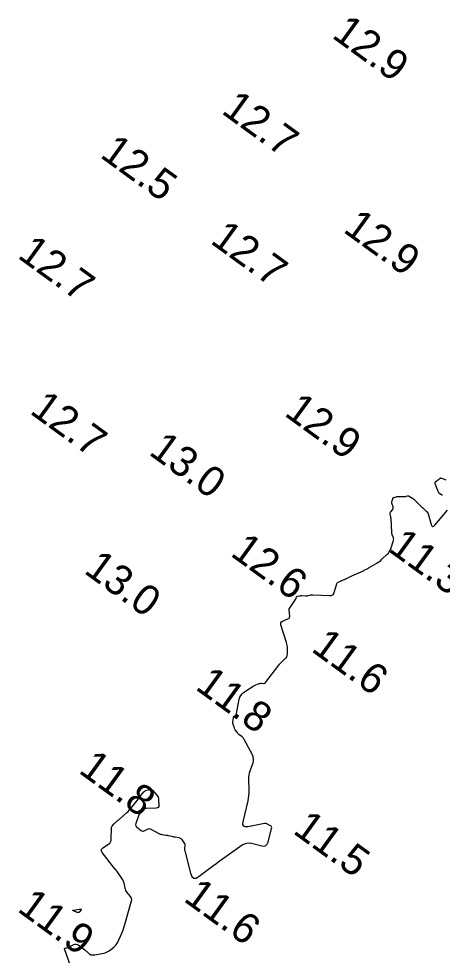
# Model space of a CAD drawing. Extents: x 815352 to 820877, y 582403 to 597439.
# Drawn here: x 819081.2 to 819151.5, y 587409 to 587564.4 of the extents above; entities that cross this region are included whole.
import ezdxf

# ---------------------------------------------------------------- set-up
doc = ezdxf.new("R2010")
doc.units = 0
doc.layers.add('V-CONT-EL12', color=7, linetype='Continuous')
doc.layers.add('V-TOPO-SOUN', color=7, linetype='Continuous')

msp = doc.modelspace()

# ---------------------------------------------------------------- linework, layer by layer
at = {"layer": 'V-CONT-EL12'}
for points in [[(819151.56, 587485.39), (819151.52, 587485.38), (819151.49, 587485.39), (819151.45, 587485.4), (819151.42, 587485.41), (819151.13, 587485.56), (819151.08, 587485.59), (819151.03, 587485.64), (819151, 587485.68), (819150.97, 587485.74), (819150.52, 587486.81), (819150.49, 587486.88), (819150.47, 587486.95), (819150.44, 587487.02), (819150.42, 587487.09), (819150.34, 587487.38), (819150.33, 587487.45), (819150.35, 587487.51), (819150.38, 587487.57), (819150.43, 587487.61), (819150.76, 587487.84), (819150.81, 587487.87), (819150.86, 587487.91), (819150.92, 587487.95), (819150.97, 587487.99), (819151.17, 587488.16), (819151.22, 587488.2), (819151.28, 587488.21), (819151.33, 587488.22), (819151.39, 587488.2), (819152.12, 587487.92)], [(819090.14, 587406.33), (819088.82, 587410.04), (819088.81, 587410.1), (819088.82, 587410.14), (819088.84, 587410.17), (819088.89, 587410.19), (819089.13, 587410.23), (819089.19, 587410.25), (819089.25, 587410.27), (819089.31, 587410.29), (819089.36, 587410.31), (819090.35, 587410.78), (819090.53, 587410.84), (819090.7, 587410.85), (819090.87, 587410.81), (819091.04, 587410.71), (819092.16, 587409.91), (819092.25, 587409.84), (819092.34, 587409.76), (819092.43, 587409.68), (819092.51, 587409.6), (819092.89, 587409.22), (819092.96, 587409.17), (819093.02, 587409.13), (819093.09, 587409.1), (819093.17, 587409.09), (819093.5, 587409.06), (819093.58, 587409.06), (819093.66, 587409.06), (819093.75, 587409.07), (819093.83, 587409.08), (819095.31, 587409.35), (819095.55, 587409.41), (819095.77, 587409.49), (819095.99, 587409.6), (819096.19, 587409.74), (819096.98, 587410.34), (819097.16, 587410.5), (819097.32, 587410.68), (819097.46, 587410.87), (819097.58, 587411.09), (819098.31, 587412.69), (819098.46, 587413.04), (819098.59, 587413.39), (819098.71, 587413.75), (819098.82, 587414.11), (819099.92, 587418.02), (819099.95, 587418.22), (819099.93, 587418.41), (819099.87, 587418.59), (819099.76, 587418.76), (819099.22, 587419.43), (819099.1, 587419.59), (819099, 587419.77), (819098.93, 587419.95), (819098.87, 587420.15), (819098.69, 587420.95), (819098.64, 587421.15), (819098.56, 587421.33), (819098.48, 587421.52), (819098.37, 587421.69), (819097.54, 587422.91), (819097.51, 587422.95), (819097.48, 587422.99), (819097.45, 587423.02), (819097.42, 587423.05), (819097.29, 587423.19), (819097.25, 587423.22), (819097.22, 587423.25), (819097.19, 587423.29), (819097.16, 587423.32), (819095.05, 587426.06), (819094.93, 587426.27), (819094.91, 587426.47), (819094.99, 587426.65), (819095.17, 587426.82), (819096.1, 587427.46), (819096.3, 587427.63), (819096.45, 587427.84), (819096.53, 587428.07), (819096.57, 587428.34), (819096.59, 587430.1), (819096.6, 587430.19), (819096.62, 587430.28), (819096.66, 587430.36), (819096.71, 587430.44), (819096.94, 587430.73), (819097, 587430.81), (819097.07, 587430.88), (819097.13, 587430.94), (819097.21, 587431), (819097.56, 587431.29), (819097.65, 587431.35), (819097.73, 587431.42), (819097.81, 587431.49), (819097.89, 587431.56), (819099.14, 587432.67), (819099.37, 587432.88), (819099.59, 587433.11), (819099.8, 587433.34), (819100, 587433.59), (819101.06, 587434.98), (819101.17, 587435.11), (819101.28, 587435.25), (819101.38, 587435.38), (819101.49, 587435.51), (819101.97, 587436.1), (819102.07, 587436.19), (819102.17, 587436.27), (819102.29, 587436.34), (819102.42, 587436.38), (819102.96, 587436.52), (819103.09, 587436.54), (819103.2, 587436.52), (819103.31, 587436.47), (819103.41, 587436.38), (819104.11, 587435.58), (819104.24, 587435.41), (819104.33, 587435.22), (819104.39, 587435.02), (819104.42, 587434.8), (819104.46, 587433.88), (819104.44, 587433.68), (819104.36, 587433.54), (819104.22, 587433.45), (819104.02, 587433.41), (819102.34, 587433.37), (819102.18, 587433.35), (819102.03, 587433.29), (819101.89, 587433.21), (819101.78, 587433.09), (819101.34, 587432.56), (819101.24, 587432.43), (819101.15, 587432.28), (819101.07, 587432.13), (819101.01, 587431.97), (819100.63, 587430.85), (819100.6, 587430.67), (819100.62, 587430.51), (819100.69, 587430.36), (819100.82, 587430.24), (819101.54, 587429.71), (819101.66, 587429.64), (819101.79, 587429.61), (819101.92, 587429.62), (819102.05, 587429.67), (819102.59, 587429.95), (819102.73, 587430.01), (819102.86, 587430.02), (819103, 587430.01), (819103.13, 587429.95), (819104.58, 587429.18), (819104.69, 587429.12), (819104.81, 587429.08), (819104.94, 587429.04), (819105.06, 587429.02), (819105.58, 587428.95), (819105.7, 587428.94), (819105.83, 587428.91), (819105.96, 587428.89), (819106.09, 587428.86), (819106.62, 587428.74), (819106.76, 587428.71), (819106.89, 587428.68), (819107.02, 587428.66), (819107.15, 587428.64), (819107.76, 587428.54), (819107.89, 587428.5), (819108.02, 587428.45), (819108.13, 587428.36), (819108.22, 587428.26), (819108.69, 587427.6), (819108.75, 587427.51), (819108.78, 587427.41), (819108.8, 587427.31), (819108.79, 587427.2), (819108.73, 587426.77), (819108.72, 587426.66), (819108.73, 587426.55), (819108.74, 587426.44), (819108.76, 587426.34), (819109.73, 587422.6), (819109.95, 587422.07), (819110.26, 587421.81), (819110.66, 587421.82), (819111.16, 587422.1), (819113.36, 587423.77), (819113.91, 587424.18), (819114.47, 587424.59), (819115.02, 587424.99), (819115.59, 587425.39), (819118.31, 587427.31), (819118.67, 587427.51), (819119.05, 587427.63), (819119.45, 587427.65), (819119.86, 587427.59), (819121.56, 587427.15), (819121.94, 587427.11), (819122.24, 587427.2), (819122.47, 587427.42), (819122.61, 587427.78), (819123.19, 587430.06), (819123.21, 587430.19), (819123.18, 587430.31), (819123.12, 587430.4), (819123.01, 587430.48), (819122.52, 587430.76), (819122.39, 587430.82), (819122.26, 587430.85), (819122.13, 587430.86), (819121.99, 587430.85), (819119.25, 587430.33), (819118.82, 587430.31), (819118.55, 587430.44), (819118.43, 587430.71), (819118.47, 587431.14), (819119.29, 587434.65), (819119.37, 587435.07), (819119.43, 587435.5), (819119.45, 587435.92), (819119.45, 587436.35), (819119.4, 587438.23), (819119.41, 587438.58), (819119.45, 587438.93), (819119.52, 587439.27), (819119.62, 587439.61), (819120.1, 587440.96), (819120.18, 587441.29), (819120.2, 587441.62), (819120.14, 587441.94), (819120.01, 587442.26), (819118.65, 587444.81), (819118.58, 587444.93), (819118.49, 587445.05), (819118.39, 587445.16), (819118.28, 587445.25), (819117.77, 587445.64), (819117.68, 587445.72), (819117.59, 587445.81), (819117.51, 587445.9), (819117.44, 587446.01), (819117.16, 587446.44), (819117.1, 587446.54), (819117.05, 587446.64), (819117, 587446.74), (819116.96, 587446.85), (819116.81, 587447.28), (819116.78, 587447.39), (819116.76, 587447.51), (819116.76, 587447.62), (819116.76, 587447.73), (819116.83, 587448.41), (819116.85, 587448.49), (819116.87, 587448.55), (819116.92, 587448.61), (819116.97, 587448.66), (819117.22, 587448.85), (819117.28, 587448.91), (819117.33, 587448.97), (819117.36, 587449.03), (819117.38, 587449.11), (819117.81, 587451.48), (819117.9, 587451.82), (819118.06, 587452.11), (819118.27, 587452.37), (819118.54, 587452.59), (819120.11, 587453.65), (819120.22, 587453.72), (819120.33, 587453.78), (819120.45, 587453.84), (819120.57, 587453.88), (819121.12, 587454.08), (819121.21, 587454.11), (819121.3, 587454.13), (819121.39, 587454.14), (819121.49, 587454.14), (819121.87, 587454.11), (819121.96, 587454.12), (819122.04, 587454.14), (819122.11, 587454.18), (819122.18, 587454.25), (819124.39, 587457.15), (819124.51, 587457.31), (819124.64, 587457.46), (819124.78, 587457.6), (819124.92, 587457.74), (819125.51, 587458.29), (819125.64, 587458.44), (819125.73, 587458.6), (819125.78, 587458.78), (819125.8, 587458.97), (819125.81, 587459.97), (819125.8, 587460.2), (819125.78, 587460.43), (819125.74, 587460.66), (819125.67, 587460.89), (819124.73, 587463.84), (819124.7, 587464.04), (819124.73, 587464.2), (819124.83, 587464.33), (819125, 587464.43), (819125.9, 587464.82), (819126.03, 587464.9), (819126.13, 587465.01), (819126.18, 587465.14), (819126.19, 587465.3), (819126.12, 587466.29), (819126.11, 587466.31), (819126.11, 587466.32), (819126.1, 587466.33), (819126.09, 587466.34), (819126.04, 587466.37), (819126.03, 587466.38), (819126.02, 587466.39), (819126.02, 587466.4), (819126.03, 587466.41), (819127.15, 587468.06), (819127.18, 587468.11), (819127.21, 587468.16), (819127.24, 587468.21), (819127.26, 587468.27), (819127.34, 587468.49), (819127.37, 587468.54), (819127.41, 587468.57), (819127.45, 587468.6), (819127.5, 587468.61), (819127.85, 587468.67), (819127.92, 587468.68), (819128, 587468.69), (819128.08, 587468.69), (819128.15, 587468.69), (819128.82, 587468.66), (819128.92, 587468.66), (819129.03, 587468.66), (819129.13, 587468.68), (819129.22, 587468.7), (819129.62, 587468.8), (819129.72, 587468.83), (819129.82, 587468.84), (819129.92, 587468.85), (819130.02, 587468.85), (819132.81, 587468.69), (819133.07, 587468.71), (819133.28, 587468.8), (819133.44, 587468.96), (819133.55, 587469.2), (819133.99, 587470.65), (819134.02, 587470.73), (819134.07, 587470.8), (819134.13, 587470.86), (819134.21, 587470.9), (819134.54, 587471.04), (819134.62, 587471.08), (819134.7, 587471.12), (819134.79, 587471.15), (819134.87, 587471.19), (819135.25, 587471.37), (819135.35, 587471.41), (819135.44, 587471.45), (819135.53, 587471.5), (819135.62, 587471.54), (819136.06, 587471.78), (819136.16, 587471.83), (819136.27, 587471.89), (819136.37, 587471.93), (819136.48, 587471.98), (819138.05, 587472.65), (819138.17, 587472.7), (819138.3, 587472.76), (819138.42, 587472.82), (819138.55, 587472.89), (819139.04, 587473.14), (819139.16, 587473.21), (819139.28, 587473.27), (819139.4, 587473.34), (819139.52, 587473.41), (819140.67, 587474.08), (819140.89, 587474.22), (819141.11, 587474.37), (819141.31, 587474.54), (819141.51, 587474.72), (819142.38, 587475.55), (819142.57, 587475.75), (819142.73, 587475.98), (819142.86, 587476.22), (819142.96, 587476.47), (819143.42, 587477.84), (819143.45, 587477.96), (819143.46, 587478.07), (819143.44, 587478.19), (819143.41, 587478.31), (819143.23, 587478.78), (819143.19, 587478.9), (819143.16, 587479.02), (819143.14, 587479.14), (819143.13, 587479.26), (819143.02, 587481.45), (819143.02, 587481.47), (819143.02, 587481.5), (819143.01, 587481.53), (819143.01, 587481.55), (819143, 587481.66), (819142.99, 587481.68), (819142.99, 587481.71), (819142.98, 587481.74), (819142.98, 587481.76), (819142.89, 587482.28), (819142.89, 587482.37), (819142.9, 587482.46), (819142.93, 587482.54), (819142.98, 587482.62), (819143.29, 587483.01), (819143.35, 587483.11), (819143.38, 587483.2), (819143.39, 587483.31), (819143.37, 587483.42), (819143.17, 587484.05), (819143.15, 587484.14), (819143.14, 587484.23), (819143.15, 587484.31), (819143.18, 587484.4), (819143.3, 587484.76), (819143.33, 587484.84), (819143.39, 587484.91), (819143.45, 587484.96), (819143.54, 587484.99), (819143.89, 587485.11), (819143.98, 587485.14), (819144.07, 587485.15), (819144.16, 587485.16), (819144.26, 587485.17), (819145.34, 587485.15), (819145.39, 587485.15), (819145.44, 587485.16), (819145.49, 587485.17), (819145.54, 587485.19), (819145.74, 587485.27), (819145.79, 587485.28), (819145.83, 587485.28), (819145.88, 587485.27), (819145.93, 587485.25), (819146.59, 587484.86), (819146.72, 587484.78), (819146.83, 587484.7), (819146.94, 587484.6), (819147.05, 587484.5), (819147.73, 587483.77), (819147.87, 587483.63), (819148, 587483.5), (819148.14, 587483.37), (819148.28, 587483.24), (819148.86, 587482.73), (819149, 587482.6), (819149.11, 587482.45), (819149.19, 587482.29), (819149.26, 587482.11), (819149.69, 587480.52), (819149.8, 587480.27), (819149.94, 587480.16), (819150.11, 587480.2), (819150.31, 587480.39), (819152.39, 587482.9)]]:
    msp.add_lwpolyline(points, dxfattribs=at)
msp.add_lwpolyline([(819091.25, 587416.63), (819091.29, 587416.64), (819091.34, 587416.64), (819091.38, 587416.64), (819091.55, 587416.63), (819091.59, 587416.62), (819091.6, 587416.61), (819091.6, 587416.59), (819091.58, 587416.56), (819091.24, 587416.18), (819091.17, 587416.12), (819091.09, 587416.09), (819091.01, 587416.08), (819090.92, 587416.11), (819090.29, 587416.36), (819090.19, 587416.42), (819090.16, 587416.46), (819090.2, 587416.49), (819090.31, 587416.51), (819091.21, 587416.63)], close=True, dxfattribs=at)

# ---------------------------------------------------------------- texts
at = {"layer": 'V-TOPO-SOUN'}
for s, p in [('12.9 ', (819133.02, 587561.42)), ('12.7 ', (819114.68, 587548.86)), ('12.5 ', (819094.52, 587541.57)), ('12.9 ', (819134.89, 587529.17)), ('12.7 ', (819112.84, 587527.3)), ('12.7 ', (819080.82, 587524.87)), ('12.7 ', (819082.85, 587499.05)), ('12.9 ', (819125.11, 587498.69)), ('13.0 ', (819102.61, 587492.24)), ('11.3 ', (819142.37, 587476.19)), ('12.6 ', (819116.16, 587475.43)), ('13.0 ', (819091.84, 587472.56)), ('11.6 ', (819129.58, 587459.58)), ('11.8 ', (819110.34, 587453.25)), ('11.8 ', (819090.95, 587439.41)), ('11.5 ', (819126.54, 587429.37)), ('11.6 ', (819108.38, 587418.11)), ('11.9 ', (819080.78, 587416.41))]:
    msp.add_text(s, height=5, rotation=324, dxfattribs=at).set_placement(p)

doc.saveas('drawing.dxf')
